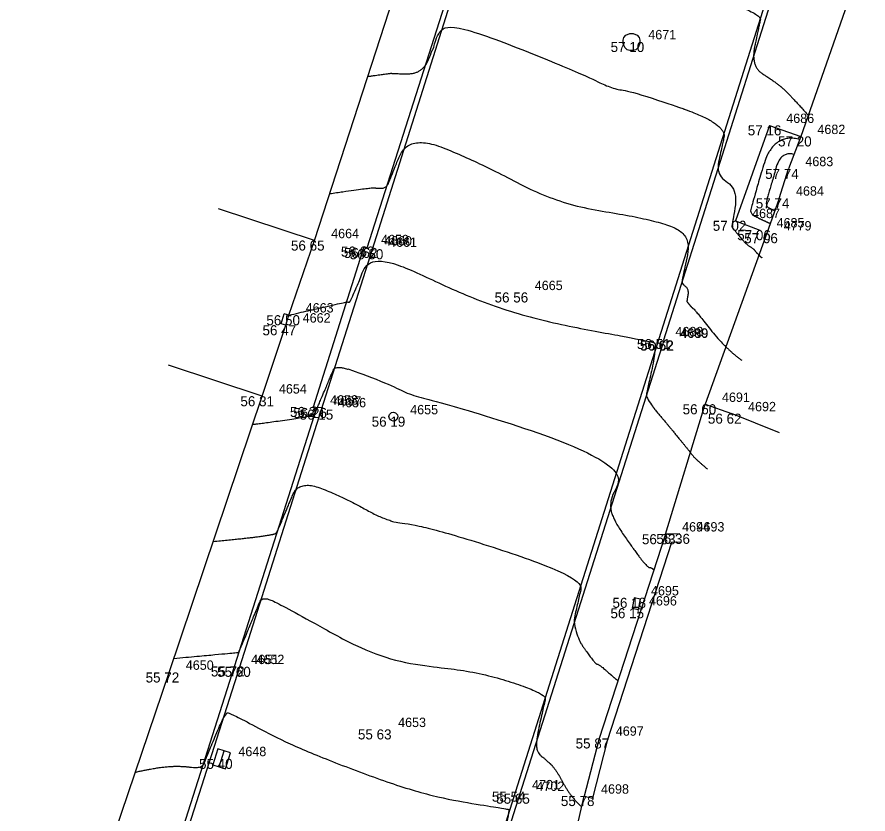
# Model space of a CAD drawing. Extents: x -704017 to -701500, y -1008977 to -1008450.
# Drawn here: x -701711.13 to -701685.72, y -1008837.84 to -1008814.03 of the extents above; entities that cross this region are included whole.
import ezdxf

# ---------------------------------------------------------------- set-up
doc = ezdxf.new("R2010")
doc.units = 0
for name, color, linetype in [('Z_body', 7, 'Continuous'), ('Z_body_cisla', 7, 'Continuous'), ('Z_body_vysky', 7, 'Continuous'), ('Z_budovy', 7, 'Continuous'), ('Z_komunikace', 7, 'Continuous'), ('Z_obruby', 7, 'Continuous'), ('Z_oploceni', 7, 'Continuous'), ('Z_rozhrani_ploch', 7, 'Continuous'), ('Z_site_znaky_kanalizace', 7, 'Continuous'), ('Z_site_znaky_pilire', 7, 'Continuous'), ('Z_site_znaky_vodovod', 7, 'Continuous'), ('Z_vrstevnice_hlavni', 7, 'Continuous'), ('Z_vrstevnice_vedlejsi', 7, 'Continuous'), ('Z_vstupy', 7, 'Continuous')]:
    doc.layers.add(name, color=color, linetype=linetype)

# ---------------------------------------------------------------- blocks, each defined once
blk = doc.blocks.new('POINT_DISPLAY')
blk.add_line((0, 0), (0, 0))
blk = doc.blocks.new('Z620')
for p, q in [((-0.25, 0.05), (-0.23, 0.13)), ((-0.25, -0.05), (-0.25, 0.05)), ((-0.23, 0.13), (-0.17, 0.2)), ((-0.17, 0.2), (-0.05, 0.25)), ((-0.05, 0.25), (0.05, 0.25)), ((0.05, 0.25), (0.17, 0.2)), ((0.17, 0.2), (0.23, 0.13)), ((0.23, 0.13), (0.25, 0.05)), ((0.25, 0.05), (0.25, -0.05)), ((-0.2, -0.17), (-0.25, -0.05)), ((-0.13, -0.23), (-0.2, -0.17)), ((-0.05, -0.25), (-0.13, -0.23)), ((0.05, -0.25), (-0.05, -0.25)), ((0.13, -0.23), (0.05, -0.25)), ((0.2, -0.17), (0.13, -0.23)), ((0.25, -0.05), (0.2, -0.17))]:
    blk.add_line(p, q)
blk = doc.blocks.new('Z38')
for p, q in [((0.25, 0.2), (-0.25, 0.2)), ((-0.25, 0.2), (-0.25, -0.2)), ((-0.25, 0), (0.25, 0)), ((0.25, -0.2), (0.25, 0.2)), ((-0.25, -0.2), (0.25, -0.2))]:
    blk.add_line(p, q)
blk = doc.blocks.new('Z614')
for p, q in [((-0.13, 0.03), (-0.1, 0.08)), ((-0.13, -0.03), (-0.13, 0.03)), ((-0.1, 0.08), (-0.08, 0.1)), ((-0.08, 0.1), (-0.03, 0.13)), ((-0.03, 0.13), (0.03, 0.13)), ((0.03, 0.13), (0.08, 0.1)), ((0.08, 0.1), (0.1, 0.08)), ((0.1, 0.08), (0.13, 0.03)), ((0.13, 0.03), (0.13, -0.03)), ((-0.1, -0.08), (-0.13, -0.03)), ((-0.08, -0.1), (-0.1, -0.08)), ((-0.03, -0.13), (-0.08, -0.1)), ((0.03, -0.13), (-0.03, -0.13)), ((0.08, -0.1), (0.03, -0.13)), ((0.1, -0.08), (0.08, -0.1)), ((0.13, -0.03), (0.1, -0.08))]:
    blk.add_line(p, q)

msp = doc.modelspace()

# ---------------------------------------------------------------- linework, layer by layer
at = {"layer": 'Z_budovy'}
for p, q in [((-701702.25, -1008820.71), (-701699.38, -1008811.89)), ((-701685.72, -1008811.88), (-701687.73, -1008817.6)), ((-701687.73, -1008817.6), (-701688.09, -1008818.57)), ((-701688.37, -1008819.45), (-701688.74, -1008820.49)), ((-701702.25, -1008820.71), (-701705.11, -1008819.76)), ((-701688.74, -1008820.49), (-701690.58, -1008825.6)), ((-701703.81, -1008825.36), (-701706.61, -1008824.43)), ((-701706.59, -1008833.61), (-701703.81, -1008825.36)), ((-701690.58, -1008825.6), (-701689.8, -1008825.88)), ((-701688.36, -1008826.45), (-701689.8, -1008825.88)), ((-701711.13, -1008847.02), (-701706.59, -1008833.61))]:
    msp.add_line(p, q, dxfattribs=at)
at = {"layer": 'Z_komunikace'}
for p, q in [((-701700.52, -1008820.97), (-701696.89, -1008809.53)), ((-701688.11, -1008811.46), (-701691.97, -1008823.65)), ((-701702.04, -1008825.76), (-701700.52, -1008820.97)), ((-701691.97, -1008823.65), (-701696.25, -1008837.17)), ((-701704.48, -1008833.44), (-701702.04, -1008825.76)), ((-701708.97, -1008847.55), (-701704.48, -1008833.44)), ((-701696.25, -1008837.17), (-701697.56, -1008841.3))]:
    msp.add_line(p, q, dxfattribs=at)
at = {"layer": 'Z_obruby'}
for p, q in [((-701700.67, -1008820.93), (-701697.01, -1008809.45)), ((-701687.95, -1008811.47), (-701691.83, -1008823.69)), ((-701702.28, -1008825.68), (-701700.76, -1008820.89)), ((-701700.76, -1008820.89), (-701700.67, -1008820.93)), ((-701691.82, -1008823.7), (-701696.12, -1008837.23)), ((-701704.64, -1008833.43), (-701702.18, -1008825.71)), ((-701702.18, -1008825.71), (-701702.28, -1008825.68)), ((-701709.1, -1008847.47), (-701704.64, -1008833.43)), ((-701696.12, -1008837.23), (-701697.42, -1008841.35))]:
    msp.add_line(p, q, dxfattribs=at)
at = {"layer": 'Z_oploceni'}
for p, q in [((-701703.24, -1008823.2), (-701703.15, -1008822.9)), ((-701703.01, -1008822.94), (-701703.15, -1008822.9)), ((-701703.1, -1008823.24), (-701703.01, -1008822.94)), ((-701703.1, -1008823.24), (-701703.24, -1008823.2)), ((-701691.77, -1008829.48), (-701693.75, -1008835.58)), ((-701691.34, -1008829.47), (-701691.77, -1008829.48)), ((-701691.59, -1008829.73), (-701693.51, -1008835.65)), ((-701691.33, -1008829.72), (-701691.59, -1008829.73)), ((-701693.75, -1008835.58), (-701694.19, -1008837.3)), ((-701693.51, -1008835.65), (-701693.95, -1008837.36)), ((-701694.19, -1008837.3), (-701693.95, -1008837.36))]:
    msp.add_line(p, q, dxfattribs=at)
at = {"layer": 'Z_rozhrani_ploch'}
for p, q in [((-701688.66, -1008817.27), (-701689.68, -1008820.12)), ((-701688.66, -1008817.27), (-701687.73, -1008817.6)), ((-701689.68, -1008820.12), (-701688.95, -1008820.4)), ((-701691.77, -1008829.48), (-701690.58, -1008825.6))]:
    msp.add_line(p, q, dxfattribs=at)
at = {"layer": 'Z_site_znaky_pilire'}
for p, q in [((-701692.7, -1008831.38), (-701692.76, -1008831.69)), ((-701692.51, -1008831.42), (-701692.7, -1008831.38)), ((-701692.57, -1008831.73), (-701692.51, -1008831.42)), ((-701692.76, -1008831.69), (-701692.57, -1008831.73))]:
    msp.add_line(p, q, dxfattribs=at)
at = {"layer": 'Z_vrstevnice_hlavni'}
for points in [[(-701700.656, -1008815.81), (-701699.965, -1008815.708), (-701699.927, -1008815.725), (-701699.014, -1008815.737), (-701698.647, -1008814.829), (-701698.333, -1008814.078), (-701694.07, -1008815.812), (-701693.408, -1008816.165), (-701692.643, -1008816.283), (-701689.936, -1008817.227), (-701690.106, -1008818.022), (-701690.261, -1008818.75), (-701689.599, -1008819.172), (-701689.788, -1008820.299), (-701689.787, -1008820.299), (-701689.341, -1008820.85), (-701689.16, -1008820.928), (-701688.98, -1008821.157), (-701688.885, -1008821.225)], [(-701705.271, -1008829.695), (-701704.246, -1008829.6), (-701703.439, -1008829.485), (-701703.364, -1008829.427), (-701703.086, -1008828.755), (-701702.705, -1008827.855), (-701701.368, -1008828.376), (-701700.012, -1008829.139), (-701698.826, -1008829.244), (-701694.22, -1008830.758), (-701694.363, -1008831.433), (-701694.568, -1008832.348), (-701693.862, -1008833.367), (-701693.768, -1008833.352), (-701693.29, -1008833.774), (-701693.19, -1008833.856)]]:
    msp.add_open_spline(points, degree=2, dxfattribs=at)
at = {"layer": 'Z_vrstevnice_vedlejsi'}
for points in [[(-701699.517, -1008812.31), (-701699.443, -1008812.299), (-701699.439, -1008812.301), (-701697.925, -1008812.32), (-701697.316, -1008810.815), (-701697.24, -1008810.633), (-701695.46, -1008811.356), (-701692.63, -1008812.809), (-701690.72, -1008813.315), (-701688.899, -1008813.95), (-701688.972, -1008814.294), (-701689.23, -1008815.5), (-701688.5, -1008815.965), (-701688.12, -1008816.28), (-701687.507, -1008816.964)], [(-701687.763, -1008817.69), (-701688.572, -1008817.472), (-701689.172, -1008819.625), (-701689.262, -1008819.906), (-701688.788, -1008820.135), (-701688.637, -1008820.199)], [(-701701.794, -1008819.31), (-701700.488, -1008819.117), (-701700.416, -1008819.149), (-701700.104, -1008819.153), (-701699.978, -1008818.843), (-701699.427, -1008817.524), (-701697.295, -1008818.391), (-701694.977, -1008819.628), (-701692.299, -1008820.042), (-701690.974, -1008820.504), (-701691.24, -1008821.751), (-701691.293, -1008822), (-701691.067, -1008822.144), (-701691.131, -1008822.53), (-701691.124, -1008822.537), (-701690.972, -1008822.725), (-701690.91, -1008822.752), (-701689.98, -1008823.934), (-701689.487, -1008824.288)], [(-701687.93, -1008818.139), (-701688.326, -1008818.032), (-701688.62, -1008819.087), (-701688.807, -1008819.673), (-701688.575, -1008819.785), (-701688.501, -1008819.817)], [(-701703.01, -1008822.94), (-701701.281, -1008822.532), (-701701.222, -1008822.559), (-701701.173, -1008822.523), (-701701.02, -1008822.163), (-701700.52, -1008820.97), (-701696.773, -1008822.862), (-701692.218, -1008823.723), (-701692.014, -1008823.789), (-701692.312, -1008825.197), (-701692.352, -1008825.374), (-701692.06, -1008825.795), (-701691.799, -1008826.092), (-701691.021, -1008827.037), (-701690.897, -1008827.213), (-701690.511, -1008827.537)], [(-701704.093, -1008826.199), (-701703.894, -1008826.181), (-701702.366, -1008825.962), (-701702.226, -1008825.853), (-701702.215, -1008825.827), (-701702.167, -1008825.715), (-701701.749, -1008824.732), (-701701.606, -1008824.391), (-701700.012, -1008825.002), (-701699.287, -1008825.368), (-701698.405, -1008825.535), (-701693.117, -1008827.274), (-701693.338, -1008828.315), (-701693.46, -1008828.861), (-701692.56, -1008830.158), (-701692.266, -1008830.493), (-701692.21, -1008830.462), (-701692.114, -1008830.541)], [(-701706.449, -1008833.191), (-701704.598, -1008833.02), (-701704.511, -1008833.007), (-701704.503, -1008833.001), (-701703.957, -1008831.683), (-701703.815, -1008831.345), (-701703.313, -1008831.541), (-701700.173, -1008833.309), (-701697.426, -1008833.552), (-701695.323, -1008834.243), (-701695.389, -1008834.551), (-701695.677, -1008835.835), (-701695.475, -1008836.126), (-701695.448, -1008836.122), (-701695.043, -1008836.48), (-701694.635, -1008837.284), (-701694.266, -1008837.627)], [(-701707.599, -1008836.59), (-701707.066, -1008836.464), (-701706.275, -1008836.391), (-701705.611, -1008836.488), (-701705.476, -1008836.155), (-701704.92, -1008834.823), (-701704.75, -1008834.815), (-701702.946, -1008835.807), (-701699.028, -1008837.29), (-701696.475, -1008837.686), (-701696.425, -1008837.721), (-701696.647, -1008838.719), (-701696.792, -1008839.361), (-701696.088, -1008840.063), (-701695.259, -1008840.491), (-701694.989, -1008840.679)]]:
    msp.add_open_spline(points, degree=2, dxfattribs=at)
at = {"layer": 'Z_vstupy'}
for p, q in [((-701688.37, -1008819.45), (-701688.09, -1008818.57)), ((-701703.01, -1008822.94), (-701702.25, -1008820.71)), ((-701703.81, -1008825.36), (-701703.1, -1008823.24)), ((-701694.47, -1008838.5), (-701694.19, -1008837.3))]:
    msp.add_line(p, q, dxfattribs=at)

# ---------------------------------------------------------------- block references
at = {"layer": 'Z_body'}
for p in [(-701692.78, -1008814.78), (-701688.66, -1008817.27), (-701687.73, -1008817.6), (-701688.09, -1008818.57), (-701688.37, -1008819.45), (-701689.68, -1008820.12), (-701688.95, -1008820.4), (-701688.74, -1008820.49), (-701702.25, -1008820.71), (-701700.76, -1008820.89), (-701700.67, -1008820.93), (-701700.52, -1008820.97), (-701696.17, -1008822.26), (-701703.01, -1008822.94), (-701703.1, -1008823.24), (-701691.97, -1008823.65), (-701691.83, -1008823.69), (-701691.82, -1008823.7), (-701703.81, -1008825.36), (-701702.28, -1008825.68), (-701702.18, -1008825.71), (-701702.04, -1008825.76), (-701690.58, -1008825.6), (-701699.89, -1008825.97), (-701689.8, -1008825.88), (-701691.77, -1008829.48), (-701691.34, -1008829.47), (-701692.7, -1008831.38), (-701692.76, -1008831.69), (-701706.59, -1008833.61), (-701704.64, -1008833.43), (-701704.48, -1008833.44), (-701700.25, -1008835.31), (-701693.75, -1008835.58), (-701705.02, -1008836.19), (-701696.25, -1008837.17), (-701696.12, -1008837.23), (-701694.19, -1008837.3)]:
    msp.add_blockref('POINT_DISPLAY', p, dxfattribs=at)
at = {"layer": 'Z_site_znaky_kanalizace'}
msp.add_blockref('Z620', (-701692.78, -1008814.78), dxfattribs=at)
at = {"layer": 'Z_site_znaky_kanalizace', "rotation": 72}
msp.add_blockref('Z38', (-701705.02, -1008836.19), dxfattribs=at)
at = {"layer": 'Z_site_znaky_vodovod', "rotation": 10.799999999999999}
msp.add_blockref('Z614', (-701699.89, -1008825.97), dxfattribs=at)

# ---------------------------------------------------------------- texts
at = {"layer": 'Z_body_cisla'}
for s, p in [('4671', (-701692.28, -1008814.7)), ('4686', (-701688.16, -1008817.2)), ('4682', (-701687.23, -1008817.53)), ('4683', (-701687.59, -1008818.49)), ('4684', (-701687.87, -1008819.37)), ('4687', (-701689.18, -1008820.04)), ('4685', (-701688.45, -1008820.32)), ('4779', (-701688.24, -1008820.41)), ('4664', (-701701.75, -1008820.64)), ('4659', (-701700.26, -1008820.82)), ('4660', (-701700.17, -1008820.86)), ('4661', (-701700.02, -1008820.9)), ('4665', (-701695.67, -1008822.19)), ('4663', (-701702.51, -1008822.86)), ('4662', (-701702.6, -1008823.16)), ('4688', (-701691.47, -1008823.57)), ('4690', (-701691.33, -1008823.61)), ('4689', (-701691.32, -1008823.62)), ('4654', (-701703.31, -1008825.28)), ('4691', (-701690.08, -1008825.53)), ('4658', (-701701.78, -1008825.61)), ('4657', (-701701.68, -1008825.64)), ('4656', (-701701.54, -1008825.69)), ('4692', (-701689.3, -1008825.81)), ('4655', (-701699.39, -1008825.9)), ('4694', (-701691.27, -1008829.4)), ('4693', (-701690.84, -1008829.4)), ('4695', (-701692.2, -1008831.31)), ('4696', (-701692.26, -1008831.61)), ('4651', (-701704.14, -1008833.36)), ('4652', (-701703.98, -1008833.36)), ('4650', (-701706.09, -1008833.53)), ('4653', (-701699.75, -1008835.24)), ('4697', (-701693.25, -1008835.5)), ('4648', (-701704.52, -1008836.11)), ('4701', (-701695.75, -1008837.1)), ('4702', (-701695.62, -1008837.15)), ('4698', (-701693.69, -1008837.23))]:
    msp.add_text(s, height=0.28, dxfattribs=at).set_placement(p)
at = {"layer": 'Z_body_vysky'}
for s, p in [('57 10', (-701693.405, -1008815.08)), ('57 16', (-701689.31, -1008817.57)), ('57 20', (-701688.405, -1008817.9)), ('57 74', (-701688.79, -1008818.87)), ('57 74', (-701689.07, -1008819.75)), ('57 02', (-701690.355, -1008820.42)), ('57 06', (-701689.625, -1008820.7)), ('57 06', (-701689.415, -1008820.79)), ('56 65', (-701702.95, -1008821.01)), ('56 62', (-701701.46, -1008821.19)), ('56 62', (-701701.37, -1008821.23)), ('56 50', (-701701.195, -1008821.27)), ('56 56', (-701696.87, -1008822.56)), ('56 50', (-701703.685, -1008823.24)), ('56 47', (-701703.8, -1008823.54)), ('56 51', (-701692.62, -1008823.95)), ('56 62', (-701692.53, -1008823.99)), ('56 62', (-701692.52, -1008824)), ('56 31', (-701704.46, -1008825.66)), ('56 27', (-701702.98, -1008825.98)), ('56 26', (-701702.88, -1008826.01)), ('56 15', (-701702.69, -1008826.06)), ('56 60', (-701691.255, -1008825.9)), ('56 19', (-701700.54, -1008826.27)), ('56 62', (-701690.5, -1008826.18)), ('56 33', (-701692.47, -1008829.78)), ('56 36', (-701692.04, -1008829.77)), ('56 18', (-701693.35, -1008831.68)), ('56 15', (-701693.41, -1008831.99)), ('55 72', (-701707.29, -1008833.91)), ('55 72', (-701705.34, -1008833.73)), ('55 60', (-701705.155, -1008833.74)), ('55 63', (-701700.95, -1008835.61)), ('55 87', (-701694.45, -1008835.88)), ('55 40', (-701705.695, -1008836.49)), ('55 54', (-701696.95, -1008837.47)), ('55 65', (-701696.82, -1008837.53)), ('55 78', (-701694.89, -1008837.6))]:
    msp.add_text(s, height=0.3, dxfattribs=at).set_placement(p)

doc.saveas('drawing.dxf')
